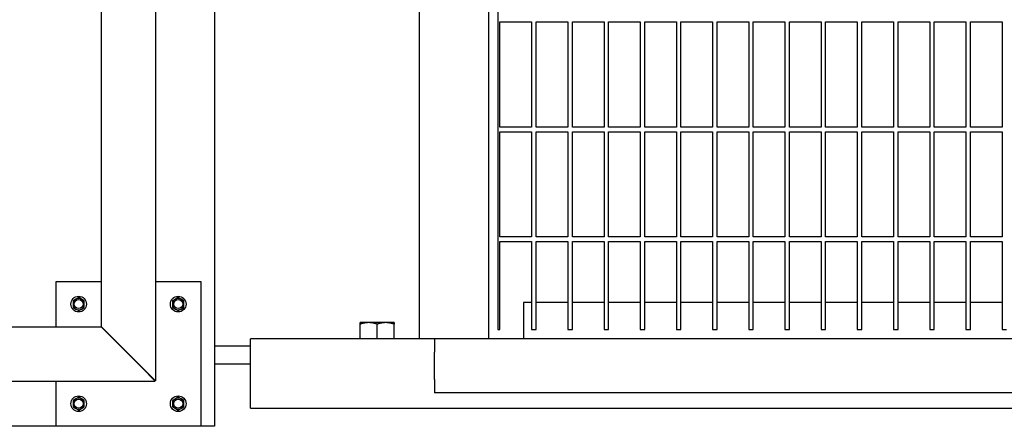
# Model space of a CAD drawing. Header units: inches. Extents: x 18 to 846, y -44 to 561.
# Tile 595 of 637: x 515 to 543, y 408 to 419. Entities that reach past the tile are written whole.
import ezdxf

# ---------------------------------------------------------------- set-up
doc = ezdxf.new("R2010")
doc.units = ezdxf.units.IN
doc.header["$LTSCALE"] = 24
doc.header["$MEASUREMENT"] = 0
doc.layers.add('Visible (ANSI)', color=7, linetype='Continuous', lineweight=30)

msp = doc.modelspace()

# ---------------------------------------------------------------- linework, layer by layer
at = {"layer": 'Visible (ANSI)'}
for p, q in [((517.55343, 429.33668), (517.55343, 410.84375)), ((528.25843, 422.96168), (528.25843, 410.50668)), ((528.50843, 422.96168), (528.50843, 410.75668)), ((519.05343, 422.58668), (519.05343, 409.34375)), ((520.67843, 422.58668), (520.67843, 408.08668)), ((526.33843, 421.84851), (526.33843, 410.50668)), ((528.57093, 416.35043), (528.57093, 419.25668)), ((528.57093, 419.25668), (529.44593, 419.25668)), ((529.44593, 419.25668), (529.44593, 416.35043)), ((529.57093, 416.35043), (529.57093, 419.25668)), ((529.57093, 419.25668), (530.44593, 419.25668)), ((530.44593, 419.25668), (530.44593, 416.35043)), ((530.57093, 416.35043), (530.57093, 419.25668)), ((530.57093, 419.25668), (531.44593, 419.25668)), ((531.44593, 419.25668), (531.44593, 416.35043)), ((531.57093, 416.35043), (531.57093, 419.25668)), ((531.57093, 419.25668), (532.44593, 419.25668)), ((532.44593, 419.25668), (532.44593, 416.35043)), ((532.57093, 416.35043), (532.57093, 419.25668)), ((532.57093, 419.25668), (533.44593, 419.25668)), ((533.44593, 419.25668), (533.44593, 416.35043)), ((533.57093, 416.35043), (533.57093, 419.25668)), ((533.57093, 419.25668), (534.44593, 419.25668)), ((534.44593, 419.25668), (534.44593, 416.35043)), ((534.57093, 416.35043), (534.57093, 419.25668)), ((534.57093, 419.25668), (535.44593, 419.25668)), ((535.44593, 419.25668), (535.44593, 416.35043)), ((535.57093, 416.35043), (535.57093, 419.25668)), ((535.57093, 419.25668), (536.44593, 419.25668)), ((536.44593, 419.25668), (536.44593, 416.35043)), ((536.57093, 416.35043), (536.57093, 419.25668)), ((536.57093, 419.25668), (537.44593, 419.25668)), ((537.44593, 419.25668), (537.44593, 416.35043)), ((537.57093, 416.35043), (537.57093, 419.25668)), ((537.57093, 419.25668), (538.44593, 419.25668)), ((538.44593, 419.25668), (538.44593, 416.35043)), ((538.57093, 416.35043), (538.57093, 419.25668)), ((538.57093, 419.25668), (539.44593, 419.25668)), ((539.44593, 419.25668), (539.44593, 416.35043)), ((539.57093, 416.35043), (539.57093, 419.25668)), ((539.57093, 419.25668), (540.44593, 419.25668)), ((540.44593, 419.25668), (540.44593, 416.35043)), ((540.57093, 416.35043), (540.57093, 419.25668)), ((540.57093, 419.25668), (541.44593, 419.25668)), ((541.44593, 419.25668), (541.44593, 416.35043)), ((541.57093, 416.35043), (541.57093, 419.25668)), ((541.57093, 419.25668), (542.44593, 419.25668)), ((542.44593, 419.25668), (542.44593, 416.35043)), ((529.44593, 416.35043), (528.57093, 416.35043)), ((530.44593, 416.35043), (529.57093, 416.35043)), ((531.44593, 416.35043), (530.57093, 416.35043)), ((532.44593, 416.35043), (531.57093, 416.35043)), ((533.44593, 416.35043), (532.57093, 416.35043)), ((534.44593, 416.35043), (533.57093, 416.35043)), ((535.44593, 416.35043), (534.57093, 416.35043)), ((536.44593, 416.35043), (535.57093, 416.35043)), ((537.44593, 416.35043), (536.57093, 416.35043)), ((538.44593, 416.35043), (537.57093, 416.35043)), ((539.44593, 416.35043), (538.57093, 416.35043)), ((540.44593, 416.35043), (539.57093, 416.35043)), ((541.44593, 416.35043), (540.57093, 416.35043)), ((542.44593, 416.35043), (541.57093, 416.35043)), ((528.57093, 413.31918), (528.57093, 416.22543)), ((528.57093, 416.22543), (529.44593, 416.22543)), ((529.44593, 416.22543), (529.44593, 413.31918)), ((529.57093, 413.31918), (529.57093, 416.22543)), ((529.57093, 416.22543), (530.44593, 416.22543)), ((530.44593, 416.22543), (530.44593, 413.31918)), ((530.57093, 413.31918), (530.57093, 416.22543)), ((530.57093, 416.22543), (531.44593, 416.22543)), ((531.44593, 416.22543), (531.44593, 413.31918)), ((531.57093, 413.31918), (531.57093, 416.22543)), ((531.57093, 416.22543), (532.44593, 416.22543)), ((532.44593, 416.22543), (532.44593, 413.31918)), ((532.57093, 413.31918), (532.57093, 416.22543)), ((532.57093, 416.22543), (533.44593, 416.22543)), ((533.44593, 416.22543), (533.44593, 413.31918)), ((533.57093, 413.31918), (533.57093, 416.22543)), ((533.57093, 416.22543), (534.44593, 416.22543)), ((534.44593, 416.22543), (534.44593, 413.31918)), ((534.57093, 413.31918), (534.57093, 416.22543)), ((534.57093, 416.22543), (535.44593, 416.22543)), ((535.44593, 416.22543), (535.44593, 413.31918)), ((535.57093, 413.31918), (535.57093, 416.22543)), ((535.57093, 416.22543), (536.44593, 416.22543)), ((536.44593, 416.22543), (536.44593, 413.31918)), ((536.57093, 413.31918), (536.57093, 416.22543)), ((536.57093, 416.22543), (537.44593, 416.22543)), ((537.44593, 416.22543), (537.44593, 413.31918)), ((537.57093, 413.31918), (537.57093, 416.22543)), ((537.57093, 416.22543), (538.44593, 416.22543)), ((538.44593, 416.22543), (538.44593, 413.31918)), ((538.57093, 413.31918), (538.57093, 416.22543)), ((538.57093, 416.22543), (539.44593, 416.22543)), ((539.44593, 416.22543), (539.44593, 413.31918)), ((539.57093, 413.31918), (539.57093, 416.22543)), ((539.57093, 416.22543), (540.44593, 416.22543)), ((540.44593, 416.22543), (540.44593, 413.31918)), ((540.57093, 413.31918), (540.57093, 416.22543)), ((540.57093, 416.22543), (541.44593, 416.22543)), ((541.44593, 416.22543), (541.44593, 413.31918)), ((541.57093, 413.31918), (541.57093, 416.22543)), ((541.57093, 416.22543), (542.44593, 416.22543)), ((542.44593, 416.22543), (542.44593, 413.31918)), ((529.44593, 413.31918), (528.57093, 413.31918)), ((530.44593, 413.31918), (529.57093, 413.31918)), ((531.44593, 413.31918), (530.57093, 413.31918)), ((532.44593, 413.31918), (531.57093, 413.31918)), ((533.44593, 413.31918), (532.57093, 413.31918)), ((534.44593, 413.31918), (533.57093, 413.31918)), ((535.44593, 413.31918), (534.57093, 413.31918)), ((536.44593, 413.31918), (535.57093, 413.31918)), ((537.44593, 413.31918), (536.57093, 413.31918)), ((538.44593, 413.31918), (537.57093, 413.31918)), ((539.44593, 413.31918), (538.57093, 413.31918)), ((540.44593, 413.31918), (539.57093, 413.31918)), ((541.44593, 413.31918), (540.57093, 413.31918)), ((542.44593, 413.31918), (541.57093, 413.31918)), ((528.57093, 410.75668), (528.57093, 413.19418)), ((528.57093, 413.19418), (529.44593, 413.19418)), ((529.44593, 413.19418), (529.44593, 410.75668)), ((529.57093, 410.75668), (529.57093, 413.19418)), ((529.57093, 413.19418), (530.44593, 413.19418)), ((530.44593, 413.19418), (530.44593, 410.75668)), ((530.57093, 410.75668), (530.57093, 413.19418)), ((530.57093, 413.19418), (531.44593, 413.19418)), ((531.44593, 413.19418), (531.44593, 410.75668)), ((531.57093, 410.75668), (531.57093, 413.19418)), ((531.57093, 413.19418), (532.44593, 413.19418)), ((532.44593, 413.19418), (532.44593, 410.75668)), ((532.57093, 410.75668), (532.57093, 413.19418)), ((532.57093, 413.19418), (533.44593, 413.19418)), ((533.44593, 413.19418), (533.44593, 410.75668)), ((533.57093, 410.75668), (533.57093, 413.19418)), ((533.57093, 413.19418), (534.44593, 413.19418)), ((534.44593, 413.19418), (534.44593, 410.75668)), ((534.57093, 410.75668), (534.57093, 413.19418)), ((534.57093, 413.19418), (535.44593, 413.19418)), ((535.44593, 413.19418), (535.44593, 410.75668)), ((535.57093, 410.75668), (535.57093, 413.19418)), ((535.57093, 413.19418), (536.44593, 413.19418)), ((536.44593, 413.19418), (536.44593, 410.75668)), ((536.57093, 410.75668), (536.57093, 413.19418)), ((536.57093, 413.19418), (537.44593, 413.19418)), ((537.44593, 413.19418), (537.44593, 410.75668)), ((537.57093, 410.75668), (537.57093, 413.19418)), ((537.57093, 413.19418), (538.44593, 413.19418)), ((538.44593, 413.19418), (538.44593, 410.75668)), ((538.57093, 410.75668), (538.57093, 413.19418)), ((538.57093, 413.19418), (539.44593, 413.19418)), ((539.44593, 413.19418), (539.44593, 410.75668)), ((539.57093, 410.75668), (539.57093, 413.19418)), ((539.57093, 413.19418), (540.44593, 413.19418)), ((540.44593, 413.19418), (540.44593, 410.75668)), ((540.57093, 410.75668), (540.57093, 413.19418)), ((540.57093, 413.19418), (541.44593, 413.19418)), ((541.44593, 413.19418), (541.44593, 410.75668)), ((541.57093, 410.75668), (541.57093, 413.19418)), ((541.57093, 413.19418), (542.44593, 413.19418)), ((542.44593, 413.19418), (542.44593, 410.75668)), ((516.30343, 412.08668), (517.55343, 412.08668)), ((516.30343, 410.83668), (516.30343, 412.08668)), ((519.05343, 412.08668), (520.30343, 412.08668)), ((520.30343, 412.08668), (520.30343, 408.08668)), ((516.85043, 411.59678), (516.77243, 411.55175)), ((516.77243, 411.55175), (516.77243, 411.46168)), ((516.77243, 411.46168), (516.77243, 411.37162)), ((516.92843, 411.64182), (516.85043, 411.59678)), ((517.00643, 411.59678), (516.92843, 411.64182)), ((517.08443, 411.55175), (517.00643, 411.59678)), ((517.08443, 411.46168), (517.08443, 411.55175)), ((517.08443, 411.37162), (517.08443, 411.46168)), ((519.60043, 411.59678), (519.52243, 411.55175)), ((519.52243, 411.55175), (519.52243, 411.46168)), ((519.52243, 411.46168), (519.52243, 411.37162)), ((519.67843, 411.64182), (519.60043, 411.59678)), ((519.75643, 411.59678), (519.67843, 411.64182)), ((519.83443, 411.55175), (519.75643, 411.59678)), ((519.83443, 411.46168), (519.83443, 411.55175)), ((519.83443, 411.37162), (519.83443, 411.46168)), ((529.44593, 411.50668), (529.21843, 411.50668)), ((529.21843, 411.50668), (529.21843, 410.50668)), ((530.44593, 411.50668), (529.57093, 411.50668)), ((531.44593, 411.50668), (530.57093, 411.50668)), ((532.44593, 411.50668), (531.57093, 411.50668)), ((533.44593, 411.50668), (532.57093, 411.50668)), ((534.44593, 411.50668), (533.57093, 411.50668)), ((535.44593, 411.50668), (534.57093, 411.50668)), ((536.44593, 411.50668), (535.57093, 411.50668)), ((537.44593, 411.50668), (536.57093, 411.50668)), ((538.44593, 411.50668), (537.57093, 411.50668)), ((539.44593, 411.50668), (538.57093, 411.50668)), ((540.44593, 411.50668), (539.57093, 411.50668)), ((541.44593, 411.50668), (540.57093, 411.50668)), ((542.44593, 411.50668), (541.57093, 411.50668)), ((516.77243, 411.37162), (516.85043, 411.32658)), ((516.85043, 411.32658), (516.92843, 411.28155)), ((516.92843, 411.28155), (517.00643, 411.32658)), ((517.00643, 411.32658), (517.08443, 411.37162)), ((519.52243, 411.37162), (519.60043, 411.32658)), ((519.60043, 411.32658), (519.67843, 411.28155)), ((519.67843, 411.28155), (519.75643, 411.32658)), ((519.75643, 411.32658), (519.83443, 411.37162)), ((524.94393, 410.95068), (524.70943, 410.95068)), ((524.70943, 410.50668), (524.70943, 410.90879)), ((525.41293, 410.95068), (524.94393, 410.95068)), ((525.17843, 410.50668), (525.17843, 410.90879)), ((525.64743, 410.95068), (525.41293, 410.95068)), ((525.64743, 410.50668), (525.64743, 410.90879)), ((444.10543, 410.83668), (517.54636, 410.83668)), ((517.54636, 410.83668), (517.92136, 410.46168)), ((517.92843, 410.46875), (517.55343, 410.84375)), ((528.50843, 410.75668), (528.57093, 410.75668)), ((529.44593, 410.75668), (529.57093, 410.75668)), ((530.44593, 410.75668), (530.57093, 410.75668)), ((531.44593, 410.75668), (531.57093, 410.75668)), ((532.44593, 410.75668), (532.57093, 410.75668)), ((533.44593, 410.75668), (533.57093, 410.75668)), ((534.44593, 410.75668), (534.57093, 410.75668)), ((535.44593, 410.75668), (535.57093, 410.75668)), ((536.44593, 410.75668), (536.57093, 410.75668)), ((537.44593, 410.75668), (537.57093, 410.75668)), ((538.44593, 410.75668), (538.57093, 410.75668)), ((539.44593, 410.75668), (539.57093, 410.75668)), ((540.44593, 410.75668), (540.57093, 410.75668)), ((541.44593, 410.75668), (541.57093, 410.75668)), ((542.44593, 410.75668), (542.57093, 410.75668)), ((518.67136, 409.71168), (517.92136, 410.46168)), ((517.92843, 410.46875), (518.67843, 409.71875)), ((526.75843, 410.50668), (521.67843, 410.50668)), ((521.67843, 408.58668), (521.67843, 410.50668)), ((526.75843, 410.50668), (526.33843, 410.50668)), ((564.75843, 410.50668), (526.75843, 410.50668)), ((526.75843, 410.50668), (526.75843, 410.13168)), ((520.67843, 410.30668), (521.67843, 410.30668)), ((526.75843, 409.38168), (526.75843, 410.13168)), ((521.67843, 409.80668), (520.67843, 409.80668)), ((518.67136, 409.71168), (519.04636, 409.33668)), ((519.05343, 409.34375), (518.67843, 409.71875)), ((444.10543, 409.33668), (519.04636, 409.33668)), ((516.30343, 408.08668), (516.30343, 409.33668)), ((526.75843, 409.38168), (526.75843, 409.00668)), ((566.25843, 409.00668), (526.75843, 409.00668)), ((516.85043, 408.84678), (516.77243, 408.80175)), ((516.77243, 408.80175), (516.77243, 408.71168)), ((516.77243, 408.71168), (516.77243, 408.62162)), ((516.92843, 408.89182), (516.85043, 408.84678)), ((517.00643, 408.84678), (516.92843, 408.89182)), ((517.08443, 408.80175), (517.00643, 408.84678)), ((517.08443, 408.71168), (517.08443, 408.80175)), ((517.08443, 408.62162), (517.08443, 408.71168)), ((519.60043, 408.84678), (519.52243, 408.80175)), ((519.52243, 408.80175), (519.52243, 408.71168)), ((519.52243, 408.71168), (519.52243, 408.62162)), ((519.67843, 408.89182), (519.60043, 408.84678)), ((519.75643, 408.84678), (519.67843, 408.89182)), ((519.83443, 408.80175), (519.75643, 408.84678)), ((519.83443, 408.71168), (519.83443, 408.80175)), ((519.83443, 408.62162), (519.83443, 408.71168)), ((516.77243, 408.62162), (516.85043, 408.57658)), ((516.85043, 408.57658), (516.92843, 408.53155)), ((516.92843, 408.53155), (517.00643, 408.57658)), ((517.00643, 408.57658), (517.08443, 408.62162)), ((519.52243, 408.62162), (519.60043, 408.57658)), ((519.60043, 408.57658), (519.67843, 408.53155)), ((519.67843, 408.53155), (519.75643, 408.57658)), ((519.75643, 408.57658), (519.83443, 408.62162)), ((521.67843, 408.58668), (566.67843, 408.58668)), ((516.30343, 408.08668), (490.67843, 408.08668)), ((520.30343, 408.08668), (516.30343, 408.08668)), ((520.67843, 408.08668), (520.30343, 408.08668))]:
    msp.add_line(p, q, dxfattribs=at)
for centre, radius in [((516.92843, 411.46168), 0.216), ((516.92843, 411.46168), 0.1248), ((519.67843, 411.46168), 0.216), ((519.67843, 411.46168), 0.1248), ((516.92843, 408.71168), 0.216), ((516.92843, 408.71168), 0.1248), ((519.67843, 408.71168), 0.216), ((519.67843, 408.71168), 0.1248)]:
    msp.add_circle(centre, radius, dxfattribs=at)
for centre, start, end in [((516.92843, 411.46168), 120, 180), ((516.92843, 411.46168), 180, 240), ((516.92843, 411.46168), 60, 120), ((516.92843, 411.46168), 0, 60), ((516.92843, 411.46168), 300, 0), ((519.67843, 411.46168), 120, 180), ((519.67843, 411.46168), 180, 240), ((519.67843, 411.46168), 60, 120), ((519.67843, 411.46168), 0, 60), ((519.67843, 411.46168), 300, 0), ((516.92843, 411.46168), 240, 300), ((519.67843, 411.46168), 240, 300), ((516.92843, 408.71168), 120, 180), ((516.92843, 408.71168), 180, 240), ((516.92843, 408.71168), 60, 120), ((516.92843, 408.71168), 0, 60), ((516.92843, 408.71168), 300, 0), ((519.67843, 408.71168), 120, 180), ((519.67843, 408.71168), 180, 240), ((519.67843, 408.71168), 60, 120), ((519.67843, 408.71168), 0, 60), ((519.67843, 408.71168), 300, 0), ((516.92843, 408.71168), 240, 300), ((519.67843, 408.71168), 240, 300)]:
    msp.add_arc(centre, 0.156, start, end, dxfattribs=at)
for points in [[(524.70943, 410.90879), (524.70943, 410.95068), (524.70943, 410.95068)], [(524.94393, 410.95068), (524.8351, 410.95068), (524.70943, 410.90879)], [(525.17843, 410.90879), (525.05276, 410.95068), (524.94393, 410.95068)], [(525.41293, 410.95068), (525.3041, 410.95068), (525.17843, 410.90879)], [(525.64743, 410.90879), (525.52176, 410.95068), (525.41293, 410.95068)], [(525.64743, 410.95068), (525.64743, 410.95068), (525.64743, 410.90879)]]:
    msp.add_rational_spline(points, [1, 1.0379548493, 1], degree=2, dxfattribs=at)

doc.saveas('drawing.dxf')
